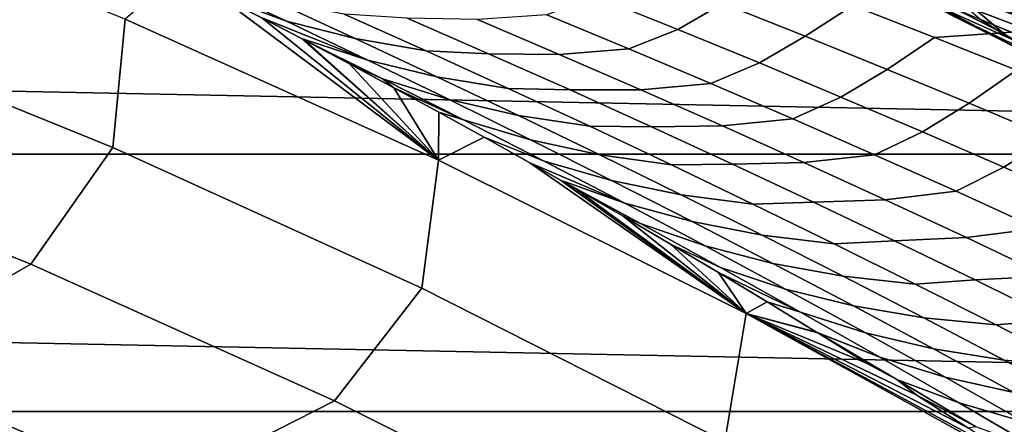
# Model space of a CAD drawing. Header units: metres. Extents: x -32 to 117, y -314 to 32.
# Tile 250 of 380: x 10.43 to 13.67, y 24.05 to 25.39. Entities that reach past the tile are written whole.
import ezdxf

# ---------------------------------------------------------------- set-up
doc = ezdxf.new("R2010")
doc.units = ezdxf.units.M
doc.layers.add('solid_24_501_064_XXX', color=7, linetype='CONTINUOUS')

msp = doc.modelspace()

# ---------------------------------------------------------------- linework, layer by layer
at = {"layer": 'solid_24_501_064_XXX'}
for points in [[(12.322657, 26.112045, 27.139278), (12.61587, 25.882139, 34.372093), (13.674073, 25.339003, 34.372093), (13.384017, 25.58427, 27.139278)], [(13.781778, 25.258266, 35.634239), (13.674073, 25.339003, 34.372093), (12.61587, 25.882139, 34.372093), (13.628577, 25.337383, 35.8438)], [(13.595848, 25.354126, 35.888607), (13.628577, 25.337383, 35.8438), (12.61587, 25.882139, 34.372093)], [(13.413082, 25.446596, 36.138954), (13.595848, 25.354126, 35.888607), (12.61587, 25.882139, 34.372093)], [(9.723663, 25.808062, 70.516006), (9.697811, 25.384657, 77.737923), (10.734773, 24.963833, 77.737923), (10.77555, 25.386871, 70.516006)], [(12.990453, 25.815851, 20), (13.384017, 25.58427, 27.139278), (14.422821, 25.013376, 27.139278), (14.031119, 25.265345, 20)], [(14.793545, 24.826618, -299.5), (13.754787, 25.416836, -299.5), (12.990453, 25.815851, 20), (14.031119, 25.265345, 20)], [(-20.835405, 24.942644, -303.5), (-19.827477, 25.751131, -303.5), (20.835405, 24.942644, -303.5)], [(-19.827477, 25.751131, -303.5), (19.827477, 25.751131, -303.5), (20.835405, 24.942644, -303.5)], [(13.447945, 25.426807, 36.554798), (13.541685, 25.378962, 36.195587), (13.23302, 25.536022, 36.385742), (13.120691, 25.590971, 36.53968)], [(13.384017, 25.58427, 27.139278), (13.674073, 25.339003, 34.372093), (14.707845, 24.753256, 34.373253), (14.422821, 25.013376, 27.139278)], [(13.704063, 25.445364, 38.367661), (13.816835, 25.360685, 37.984116), (13.434769, 25.502754, 38.00301), (13.393744, 25.54796, 38.327663)], [(11.084785, 25.463848, 66.685371), (10.945064, 25.534651, 66.486618), (10.77555, 25.386871, 70.516006), (11.809247, 24.922829, 70.516006)], [(11.307587, 25.380526, 66.521889), (11.038502, 25.50696, 66.299026), (10.945064, 25.534651, 66.486618), (11.084785, 25.463848, 66.685371)], [(12.597511, 25.353191, 64.487549), (12.746217, 25.438745, 64.094315), (12.475192, 25.544407, 63.86956), (12.328081, 25.461723, 64.264809)], [(13.017046, 25.331108, 64.318115), (13.174582, 25.432428, 63.935493), (12.904652, 25.536306, 63.711624), (12.746217, 25.438745, 64.094315)], [(13.541685, 25.378962, 36.195587), (13.413082, 25.446596, 36.138954), (13.23302, 25.536022, 36.385742)], [(13.593602, 25.386826, 37.29475), (13.698289, 25.320694, 36.922073), (13.376182, 25.466574, 36.897793), (13.279357, 25.521252, 37.262806)], [(14.150288, 25.434803, 63.731663), (13.878656, 25.53767, 63.50602), (13.570119, 25.458971, 63.754025), (13.841602, 25.353981, 63.978802)], [(11.307587, 25.380526, 66.521889), (11.534362, 25.323055, 66.197151), (11.264636, 25.446898, 65.974274), (11.038502, 25.50696, 66.299026)], [(13.816835, 25.360685, 37.984116), (13.852606, 25.313204, 37.663944), (13.542414, 25.430458, 37.625324), (13.434769, 25.502754, 38.00301)], [(11.226289, 25.391142, 66.886177), (11.084785, 25.463848, 66.685371), (11.809247, 24.922829, 70.516006)], [(11.576192, 25.252203, 66.743454), (11.307587, 25.380526, 66.521889), (11.084785, 25.463848, 66.685371), (11.226289, 25.391142, 66.886177)], [(12.436689, 25.288788, 64.872414), (12.597511, 25.353191, 64.487549), (12.328081, 25.461723, 64.264809), (12.166311, 25.401131, 64.649384)], [(13.174582, 25.432428, 63.935493), (13.444334, 25.326567, 64.158485), (13.841602, 25.353981, 63.978802), (13.570119, 25.458971, 63.754025)], [(13.698289, 25.320694, 36.922073), (13.798203, 25.259089, 36.554714), (13.447945, 25.426807, 36.554798), (13.376182, 25.466574, 36.897793)], [(11.534362, 25.323055, 66.197151), (11.76797, 25.282196, 65.874786), (11.497614, 25.403454, 65.651764), (11.264636, 25.446898, 65.974274)], [(12.866693, 25.242718, 64.709305), (13.017046, 25.331108, 64.318115), (12.746217, 25.438745, 64.094315), (12.597511, 25.353191, 64.487549)], [(13.287644, 25.221487, 64.540985), (13.444334, 25.326567, 64.158485), (13.174582, 25.432428, 63.935493), (13.017046, 25.331108, 64.318115)], [(13.541685, 25.378962, 36.195587), (13.595848, 25.354126, 35.888607), (13.413082, 25.446596, 36.138954)], [(13.798203, 25.259089, 36.554714), (13.863814, 25.217329, 36.216705), (13.541685, 25.378962, 36.195587), (13.447945, 25.426807, 36.554798)], [(13.852606, 25.313204, 37.663944), (13.962845, 25.234192, 37.284565), (13.593602, 25.386826, 37.29475), (13.542414, 25.430458, 37.625324)], [(10.734773, 24.963833, 77.737923), (9.697811, 25.384657, 77.737923), (9.445559, 24.98941, 84.956604), (10.464608, 24.580097, 84.956604)], [(10.77555, 25.386871, 70.516006), (10.734773, 24.963833, 77.737923), (11.753527, 24.500671, 77.737923), (11.809247, 24.922829, 70.516006)], [(11.35686, 25.323153, 67.071014), (11.226289, 25.391142, 66.886177), (11.809247, 24.922829, 70.516006)], [(11.576192, 25.252203, 66.743454), (11.226289, 25.391142, 66.886177), (11.35686, 25.323153, 67.071014)], [(11.76797, 25.282196, 65.874786), (11.974016, 25.273014, 65.527573), (11.705154, 25.390524, 65.305893), (11.497614, 25.403454, 65.651764)], [(11.974016, 25.273014, 65.527573), (12.206911, 25.270849, 65.201324), (11.937325, 25.38578, 64.97908), (11.705154, 25.390524, 65.305893)], [(12.206911, 25.270849, 65.201324), (12.436689, 25.288788, 64.872414), (12.166311, 25.401131, 64.649384), (11.937325, 25.38578, 64.97908)], [(13.962845, 25.234192, 37.284565), (14.008429, 25.188433, 36.958652), (13.698289, 25.320694, 36.922073), (13.593602, 25.386826, 37.29475)], [(11.576192, 25.252203, 66.743454), (11.803638, 25.197311, 66.41877), (11.534362, 25.323055, 66.197151), (11.307587, 25.380526, 66.521889)], [(12.706767, 25.174498, 65.094391), (12.866693, 25.242718, 64.709305), (12.597511, 25.353191, 64.487549), (12.436689, 25.288788, 64.872414)], [(13.444334, 25.326567, 64.158485), (13.713878, 25.218714, 64.380608), (14.112896, 25.24695, 64.202759), (13.841602, 25.353981, 63.978802)], [(13.863814, 25.217329, 36.216705), (13.960802, 25.162416, 35.854866), (13.595848, 25.354126, 35.888607), (13.541685, 25.378962, 36.195587)], [(13.960802, 25.162416, 35.854866), (13.628577, 25.337383, 35.8438), (13.595848, 25.354126, 35.888607)], [(11.369658, 25.316442, 67.089111), (11.35686, 25.323153, 67.071014), (11.809247, 24.922829, 70.516006)], [(11.624524, 25.190239, 67.291222), (11.35686, 25.323153, 67.071014), (11.369658, 25.316442, 67.089111)], [(11.624524, 25.190239, 67.291222), (11.844294, 25.121986, 66.963745), (11.576192, 25.252203, 66.743454), (11.35686, 25.323153, 67.071014)], [(11.803638, 25.197311, 66.41877), (12.037909, 25.159021, 66.096611), (11.76797, 25.282196, 65.874786), (11.534362, 25.323055, 66.197151)], [(13.135595, 25.130295, 64.930084), (13.287644, 25.221487, 64.540985), (13.017046, 25.331108, 64.318115), (12.866693, 25.242718, 64.709305)], [(13.557981, 25.109873, 64.762924), (13.713878, 25.218714, 64.380608), (13.444334, 25.326567, 64.158485), (13.287644, 25.221487, 64.540985)], [(13.960802, 25.162416, 35.854866), (14.041348, 25.118841, 35.508072), (13.781778, 25.258266, 35.634239), (13.628577, 25.337383, 35.8438)], [(11.51498, 25.239655, 67.29425), (11.369658, 25.316442, 67.089111), (11.809247, 24.922829, 70.516006)], [(11.624524, 25.190239, 67.291222), (11.369658, 25.316442, 67.089111), (11.51498, 25.239655, 67.29425)], [(12.476161, 25.153994, 65.42247), (12.706767, 25.174498, 65.094391), (12.436689, 25.288788, 64.872414), (12.206911, 25.270849, 65.201324)], [(12.037909, 25.159021, 66.096611), (12.242504, 25.153601, 65.748108), (11.974016, 25.273014, 65.527573), (11.76797, 25.282196, 65.874786)], [(12.242504, 25.153601, 65.748108), (12.476161, 25.153994, 65.42247), (12.206911, 25.270849, 65.201324), (11.974016, 25.273014, 65.527573)], [(11.661865, 25.160915, 67.501396), (11.51498, 25.239655, 67.29425), (11.809247, 24.922829, 70.516006)], [(11.624524, 25.190239, 67.291222), (11.51498, 25.239655, 67.29425), (11.661865, 25.160915, 67.501396)], [(11.844294, 25.121986, 66.963745), (12.072443, 25.069658, 66.63916), (11.803638, 25.197311, 66.41877), (11.576192, 25.252203, 66.743454)], [(12.976517, 25.058256, 65.315338), (13.135595, 25.130295, 64.930084), (12.866693, 25.242718, 64.709305), (12.706767, 25.174498, 65.094391)], [(13.404191, 25.015913, 65.149895), (13.557981, 25.109873, 64.762924), (13.287644, 25.221487, 64.540985), (13.135595, 25.130295, 64.930084)], [(11.624524, 25.190239, 67.291222), (11.661865, 25.160915, 67.501396), (11.891354, 25.055559, 67.510246)], [(11.891354, 25.055559, 67.510246), (12.111871, 24.989868, 67.182785), (11.844294, 25.121986, 66.963745), (11.624524, 25.190239, 67.291222)], [(12.072443, 25.069658, 66.63916), (12.307406, 25.03392, 66.317245), (12.037909, 25.159021, 66.096611), (11.803638, 25.197311, 66.41877)], [(13.828024, 24.996258, 64.983948), (13.983179, 25.108858, 64.601868), (13.713878, 25.218714, 64.380608), (13.557981, 25.109873, 64.762924)], [(11.809961, 25.080355, 67.710335), (11.661865, 25.160915, 67.501396), (11.809247, 24.922829, 70.516006)], [(11.891354, 25.055559, 67.510246), (11.661865, 25.160915, 67.501396), (11.809961, 25.080355, 67.710335)], [(12.307406, 25.03392, 66.317245), (12.510594, 25.032278, 65.967514), (12.242504, 25.153601, 65.748108), (12.037909, 25.159021, 66.096611)], [(12.745046, 25.035208, 65.642532), (12.976517, 25.058256, 65.315338), (12.706767, 25.174498, 65.094391), (12.476161, 25.153994, 65.42247)], [(12.510594, 25.032278, 65.967514), (12.745046, 25.035208, 65.642532), (12.476161, 25.153994, 65.42247), (12.242504, 25.153601, 65.748108)], [(13.245911, 24.940052, 65.535271), (13.404191, 25.015913, 65.149895), (13.135595, 25.130295, 64.930084), (12.976517, 25.058256, 65.315338)], [(12.111871, 24.989868, 67.182785), (12.340751, 24.94009, 66.858345), (12.072443, 25.069658, 66.63916), (11.844294, 25.121986, 66.963745)], [(13.67245, 24.899567, 65.368759), (13.828024, 24.996258, 64.983948), (13.557981, 25.109873, 64.762924), (13.404191, 25.015913, 65.149895)], [(11.959412, 24.997862, 67.921158), (11.809961, 25.080355, 67.710335), (11.809247, 24.922829, 70.516006)], [(12.157608, 24.918985, 67.727997), (11.891354, 25.055559, 67.510246), (11.809961, 25.080355, 67.710335), (11.959412, 24.997862, 67.921158)], [(12.340751, 24.94009, 66.858345), (12.576439, 24.906891, 66.536705), (12.307406, 25.03392, 66.317245), (12.072443, 25.069658, 66.63916)], [(12.157608, 24.918985, 67.727997), (12.378901, 24.855841, 67.400589), (12.111871, 24.989868, 67.182785), (11.891354, 25.055559, 67.510246)], [(12.576439, 24.906891, 66.536705), (12.778259, 24.909037, 66.185822), (12.510594, 25.032278, 65.967514), (12.307406, 25.03392, 66.317245)], [(12.778259, 24.909037, 66.185822), (13.013539, 24.914484, 65.861534), (12.745046, 25.035208, 65.642532), (12.510594, 25.032278, 65.967514)], [(13.013539, 24.914484, 65.861534), (13.245911, 24.940052, 65.535271), (12.976517, 25.058256, 65.315338), (12.745046, 25.035208, 65.642532)], [(12.110351, 24.913319, 68.133957), (11.959412, 24.997862, 67.921158), (11.809247, 24.922829, 70.516006), (12.823011, 24.416718, 70.516006)], [(12.423267, 24.780504, 67.944496), (12.157608, 24.918985, 67.727997), (11.959412, 24.997862, 67.921158), (12.110351, 24.913319, 68.133957)], [(13.514919, 24.81988, 65.754196), (13.67245, 24.899567, 65.368759), (13.404191, 25.015913, 65.149895), (13.245911, 24.940052, 65.535271)], [(13.940342, 24.781246, 65.586678), (14.097744, 24.880632, 65.204071), (13.828024, 24.996258, 64.983948), (13.67245, 24.899567, 65.368759)], [(10.464608, 24.580097, 84.956604), (9.445559, 24.98941, 84.956604), (8.905739, 24.641964, 92.171654), (9.903439, 24.258205, 92.171654)], [(11.753527, 24.500671, 77.737923), (10.734773, 24.963833, 77.737923), (10.464608, 24.580097, 84.956604), (11.465974, 24.129248, 84.956604)], [(12.378901, 24.855841, 67.400589), (12.608539, 24.808599, 67.076332), (12.340751, 24.94009, 66.858345), (12.111871, 24.989868, 67.182785)], [(-21.810736, 24.094435, -303.5), (-20.835405, 24.942644, -303.5), (21.810736, 24.094435, -303.5)], [(-20.835405, 24.942644, -303.5), (20.835405, 24.942644, -303.5), (21.810736, 24.094435, -303.5)], [(12.608539, 24.808599, 67.076332), (12.844979, 24.77792, 66.75502), (12.576439, 24.906891, 66.536705), (12.340751, 24.94009, 66.858345)], [(13.281615, 24.791817, 66.079491), (13.514919, 24.81988, 65.754196), (13.245911, 24.940052, 65.535271), (13.013539, 24.914484, 65.861534)], [(11.809247, 24.922829, 70.516006), (11.753527, 24.500671, 77.737923), (12.752348, 23.995956, 77.737923), (12.823011, 24.416718, 70.516006)], [(12.210662, 24.856445, 68.275261), (12.110351, 24.913319, 68.133957), (12.823011, 24.416718, 70.516006)], [(12.423267, 24.780504, 67.944496), (12.110351, 24.913319, 68.133957), (12.210662, 24.856445, 68.275261)], [(12.423267, 24.780504, 67.944496), (12.64536, 24.719896, 67.61718), (12.378901, 24.855841, 67.400589), (12.157608, 24.918985, 67.727997)], [(12.844979, 24.77792, 66.75502), (13.045475, 24.783873, 66.40303), (12.778259, 24.909037, 66.185822), (12.576439, 24.906891, 66.536705)], [(13.045475, 24.783873, 66.40303), (13.281615, 24.791817, 66.079491), (13.013539, 24.914484, 65.861534), (12.778259, 24.909037, 66.185822)], [(13.783515, 24.697729, 65.972122), (13.940342, 24.781246, 65.586678), (13.67245, 24.899567, 65.368759), (13.514919, 24.81988, 65.754196)], [(12.262914, 24.826603, 68.348816), (12.210662, 24.856445, 68.275261), (12.823011, 24.416718, 70.516006)], [(12.475232, 24.713329, 68.490578), (12.210662, 24.856445, 68.275261), (12.262914, 24.826603, 68.348816)], [(12.475232, 24.713329, 68.490578), (12.688309, 24.640112, 68.159767), (12.423267, 24.780504, 67.944496), (12.210662, 24.856445, 68.275261)], [(12.64536, 24.719896, 67.61718), (12.875783, 24.675177, 67.293144), (12.608539, 24.808599, 67.076332), (12.378901, 24.855841, 67.400589)], [(12.417232, 24.737593, 68.565826), (12.262914, 24.826603, 68.348816), (12.823011, 24.416718, 70.516006)], [(12.475232, 24.713329, 68.490578), (12.262914, 24.826603, 68.348816), (12.417232, 24.737593, 68.565826)], [(12.875783, 24.675177, 67.293144), (13.113004, 24.647003, 66.972206), (12.844979, 24.77792, 66.75502), (12.608539, 24.808599, 67.076332)], [(13.549245, 24.667192, 66.296402), (13.783515, 24.697729, 65.972122), (13.514919, 24.81988, 65.754196), (13.281615, 24.791817, 66.079491)], [(12.688309, 24.640112, 68.159767), (12.911225, 24.582027, 67.832573), (12.64536, 24.719896, 67.61718), (12.423267, 24.780504, 67.944496)], [(13.113004, 24.647003, 66.972206), (13.312215, 24.656773, 66.619164), (13.045475, 24.783873, 66.40303), (12.844979, 24.77792, 66.75502)], [(13.312215, 24.656773, 66.619164), (13.549245, 24.667192, 66.296402), (13.281615, 24.791817, 66.079491), (13.045475, 24.783873, 66.40303)], [(12.573429, 24.64616, 68.78508), (12.417232, 24.737593, 68.565826), (12.823011, 24.416718, 70.516006)], [(12.738763, 24.568495, 68.704567), (12.475232, 24.713329, 68.490578), (12.417232, 24.737593, 68.565826), (12.573429, 24.64616, 68.78508)], [(12.738763, 24.568495, 68.704567), (12.95271, 24.497803, 68.373802), (12.688309, 24.640112, 68.159767), (12.475232, 24.713329, 68.490578)], [(12.911225, 24.582027, 67.832573), (13.142459, 24.539814, 67.508804), (12.875783, 24.675177, 67.293144), (12.64536, 24.719896, 67.61718)], [(13.142459, 24.539814, 67.508804), (13.380486, 24.51413, 67.188271), (13.113004, 24.647003, 66.972206), (12.875783, 24.675177, 67.293144)], [(13.816401, 24.540609, 66.512306), (14.051667, 24.573595, 66.189072), (13.783515, 24.697729, 65.972122), (13.549245, 24.667192, 66.296402)], [(12.731632, 24.552168, 69.006653), (12.573429, 24.64616, 68.78508), (12.823011, 24.416718, 70.516006)], [(13.001611, 24.421751, 68.917305), (12.738763, 24.568495, 68.704567), (12.573429, 24.64616, 68.78508), (12.731632, 24.552168, 69.006653)], [(12.95271, 24.497803, 68.373802), (13.176475, 24.442228, 68.046783), (12.911225, 24.582027, 67.832573), (12.688309, 24.640112, 68.159767)], [(13.380486, 24.51413, 67.188271), (13.578452, 24.527733, 66.834236), (13.312215, 24.656773, 66.619164), (13.113004, 24.647003, 66.972206)], [(13.578452, 24.527733, 66.834236), (13.816401, 24.540609, 66.512306), (13.549245, 24.667192, 66.296402), (13.312215, 24.656773, 66.619164)], [(11.465974, 24.129248, 84.956604), (10.464608, 24.580097, 84.956604), (9.903439, 24.258205, 92.171654), (10.884655, 23.83407, 92.171654)], [(13.176475, 24.442228, 68.046783), (13.408543, 24.402506, 67.723312), (13.142459, 24.539814, 67.508804), (12.911225, 24.582027, 67.832573)], [(12.89196, 24.455479, 69.230652), (12.731632, 24.552168, 69.006653), (12.823011, 24.416718, 70.516006)], [(13.001611, 24.421751, 68.917305), (12.731632, 24.552168, 69.006653), (12.89196, 24.455479, 69.230652)], [(13.001611, 24.421751, 68.917305), (13.216452, 24.353569, 68.586624), (12.95271, 24.497803, 68.373802), (12.738763, 24.568495, 68.704567)], [(13.408543, 24.402506, 67.723312), (13.647402, 24.379293, 67.403229), (13.380486, 24.51413, 67.188271), (13.142459, 24.539814, 67.508804)], [(13.844162, 24.396746, 67.048264), (14.083058, 24.412054, 66.727196), (13.816401, 24.540609, 66.512306), (13.578452, 24.527733, 66.834236)], [(13.647402, 24.379293, 67.403229), (13.844162, 24.396746, 67.048264), (13.578452, 24.527733, 66.834236), (13.380486, 24.51413, 67.188271)], [(12.752348, 23.995956, 77.737923), (11.753527, 24.500671, 77.737923), (11.465974, 24.129248, 84.956604), (12.447966, 23.637627, 84.956604)], [(13.216452, 24.353569, 68.586624), (13.441086, 24.300489, 68.259811), (13.176475, 24.442228, 68.046783), (12.95271, 24.497803, 68.373802)], [(13.054526, 24.355953, 69.457153), (12.89196, 24.455479, 69.230652), (12.823011, 24.416718, 70.516006)], [(13.001611, 24.421751, 68.917305), (12.89196, 24.455479, 69.230652), (13.054526, 24.355953, 69.457153), (13.263756, 24.27309, 69.128792)], [(13.441086, 24.300489, 68.259811), (13.674012, 24.263247, 67.936684), (13.408543, 24.402506, 67.723312), (13.176475, 24.442228, 68.046783)], [(13.813329, 23.870523, 70.514549), (12.823011, 24.416718, 70.516006), (12.752348, 23.995956, 77.737923)], [(13.722713, 23.930347, 70.388145), (12.823011, 24.416718, 70.516006), (13.813329, 23.870523, 70.514549)], [(13.059227, 24.353052, 69.463692), (13.054526, 24.355953, 69.457153), (12.823011, 24.416718, 70.516006)], [(13.219233, 24.253557, 69.686218), (13.059227, 24.353052, 69.463692), (12.823011, 24.416718, 70.516006)], [(13.319819, 24.199894, 69.673798), (13.219233, 24.253557, 69.686218), (12.823011, 24.416718, 70.516006), (13.385478, 24.148546, 69.917786)], [(13.553283, 24.040844, 70.151779), (13.385478, 24.148546, 69.917786), (12.823011, 24.416718, 70.516006)], [(13.722713, 23.930347, 70.388145), (13.553283, 24.040844, 70.151779), (12.823011, 24.416718, 70.516006)], [(13.263756, 24.27309, 69.128792), (13.479511, 24.207409, 68.798233), (13.216452, 24.353569, 68.586624), (13.001611, 24.421751, 68.917305)], [(13.674012, 24.263247, 67.936684), (13.913728, 24.242487, 67.617088), (13.647402, 24.379293, 67.403229), (13.408543, 24.402506, 67.723312)], [(13.913728, 24.242487, 67.617088), (14.109321, 24.2638, 67.261246), (13.844162, 24.396746, 67.048264), (13.647402, 24.379293, 67.403229)], [(13.263756, 24.27309, 69.128792), (13.054526, 24.355953, 69.457153), (13.059227, 24.353052, 69.463692)], [(13.319819, 24.199894, 69.673798), (13.059227, 24.353052, 69.463692), (13.219233, 24.253557, 69.686218)], [(13.319819, 24.199894, 69.673798), (13.525176, 24.122507, 69.339027), (13.263756, 24.27309, 69.128792), (13.059227, 24.353052, 69.463692)], [(13.479511, 24.207409, 68.798233), (13.705038, 24.156811, 68.471657), (13.441086, 24.300489, 68.259811), (13.216452, 24.353569, 68.586624)], [(13.705038, 24.156811, 68.471657), (13.938845, 24.122026, 68.148911), (13.674012, 24.263247, 67.936684), (13.441086, 24.300489, 68.259811)], [(10.884655, 23.83407, 92.171654), (9.903439, 24.258205, 92.171654), (9.68911, 23.733212, 99.382652), (10.649091, 23.318256, 99.382652)], [(13.525176, 24.122507, 69.339027), (13.741866, 24.059313, 69.008621), (13.479511, 24.207409, 68.798233), (13.263756, 24.27309, 69.128792)], [(13.938845, 24.122026, 68.148911), (14.17944, 24.103704, 67.829842), (13.913728, 24.242487, 67.617088), (13.674012, 24.263247, 67.936684)], [(13.319819, 24.199894, 69.673798), (13.385478, 24.148546, 69.917786), (13.579506, 24.044895, 69.882721)], [(13.579506, 24.044895, 69.882721), (13.78585, 23.969997, 69.548027), (13.525176, 24.122507, 69.339027), (13.319819, 24.199894, 69.673798)], [(13.741866, 24.059313, 69.008621), (13.968307, 24.011181, 68.682327), (13.705038, 24.156811, 68.471657), (13.479511, 24.207409, 68.798233)], [(12.447966, 23.637627, 84.956604), (11.465974, 24.129248, 84.956604), (10.884655, 23.83407, 92.171654), (11.847754, 23.370266, 92.171654)], [(13.579506, 24.044895, 69.882721), (13.385478, 24.148546, 69.917786), (13.553283, 24.040844, 70.151779)], [(13.78585, 23.969997, 69.548027), (14.003494, 23.909275, 69.217812), (13.741866, 24.059313, 69.008621), (13.525176, 24.122507, 69.339027)], [(-22.751431, 23.208225, -303.5), (-21.810736, 24.094435, -303.5), (22.751431, 23.208225, -303.5)], [(-21.810736, 24.094435, -303.5), (21.810736, 24.094435, -303.5), (22.751431, 23.208225, -303.5)]]:
    msp.add_3dface(points, dxfattribs=at)

doc.saveas('drawing.dxf')
